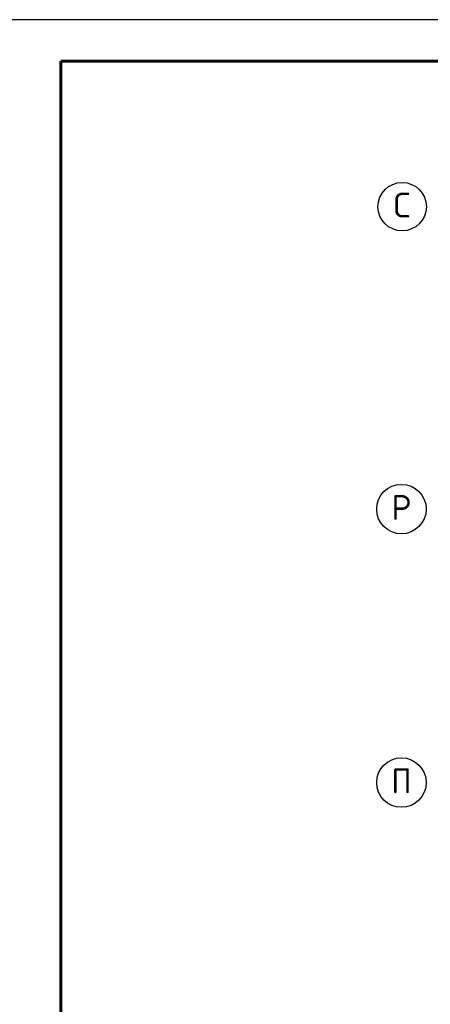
# Model space of a CAD drawing. Header units: millimetres. Extents: x 40580 to 559114, y -343730 to 81020.
# Tile 496 of 656: x 375021 to 379981, y -49277 to -37394. Entities that reach past the tile are written whole.
import ezdxf
from ezdxf.enums import TextEntityAlignment as Align

# ---------------------------------------------------------------- set-up
doc = ezdxf.new("R2010")
doc.units = ezdxf.units.MM
doc.linetypes.add('______5', pattern=[1100, 800, -100, 100, -100])
doc.layers.add('___________________', color=253, linetype='______5')
doc.layers.add('Тонкие', color=7, linetype='Continuous')
doc.styles.add('ISOCPEUR', font='isocpeur.ttf')

# ---------------------------------------------------------------- blocks, each defined once
blk = doc.blocks.new('Из_буфера8386')
at = {"linetype": 'Continuous', "lineweight": 25, "ltscale": 100}
blk.add_lwpolyline([(62, 59400), (62, 0), (42062, 0), (42062, 59400), (62, 59400)], dxfattribs=at)
blk.add_lwpolyline([(62, 59400), (62, 0), (42062, 0), (42062, 59400), (62, 59400)], dxfattribs=at)
at = {"linetype": 'Continuous', "lineweight": 60, "ltscale": 100}
blk.add_lwpolyline([(2062, 58900), (2062, 500), (41562, 500), (41562, 58900), (2062, 58900)], dxfattribs=at)

msp = doc.modelspace()

# ---------------------------------------------------------------- linework, layer by layer
at = {"layer": '___________________', "color": 7, "linetype": 'Continuous'}
for centre, radius in [((379640.5, -39650.5, -3800), 292.4), ((379631.9, -43300.5, -3800), 298.8), ((379631.9, -46600.5, -3800), 298.8)]:
    msp.add_circle(centre, radius, dxfattribs=at)

# ---------------------------------------------------------------- block references
at = {"layer": 'Тонкие'}
msp.add_blockref('Из_буфера8386', (373458, -96794), dxfattribs=at)

# ---------------------------------------------------------------- texts
at = {"layer": '___________________', "color": 7, "linetype": 'Continuous', "style": 'ISOCPEUR'}
for s, width, p, p2 in [('С', 0.999205, (379535.5, -39781, -3800), (379745.3, -39781, -3800)), ('Р', 0.999536, (379511.9, -43431, -3800), (379751.8, -43431, -3800)), ('П', 0.999536, (379511.9, -46731, -3800), (379751.8, -46731, -3800))]:
    msp.add_text(s, height=300, dxfattribs=dict(at, width=width)).set_placement(p, p2, align=Align.FIT)

doc.saveas('drawing.dxf')
